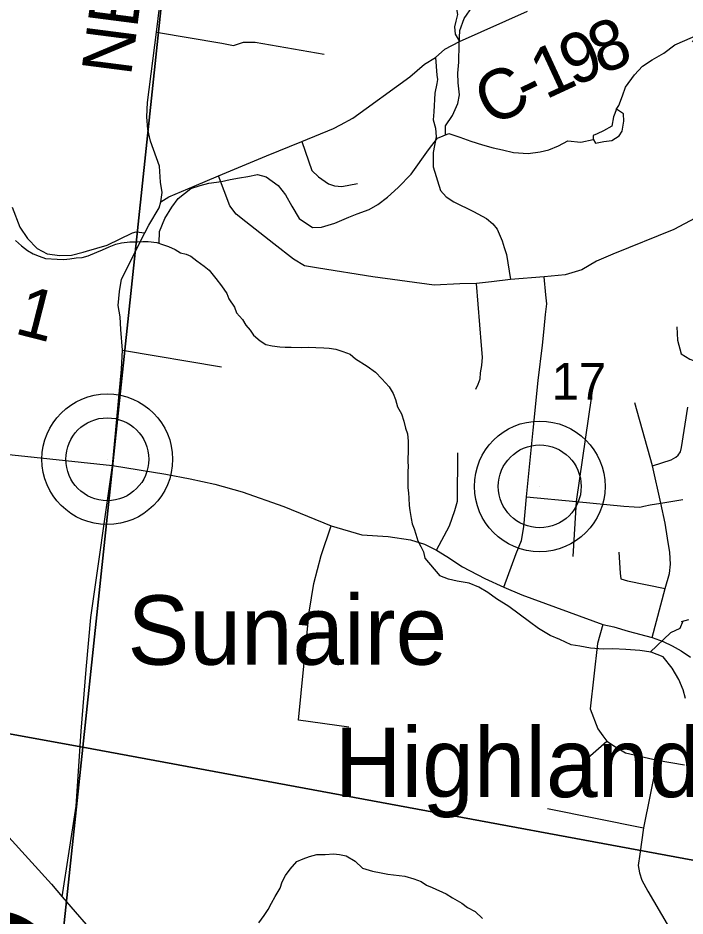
# Model space of a CAD drawing. Extents: x 0 to 34, y -2 to 22.
# Drawn here: x 3.938 to 4.698, y 15.708 to 16.731 of the extents above; entities that cross this region are included whole.
import ezdxf

# ---------------------------------------------------------------- set-up
doc = ezdxf.new("R2010")
doc.units = 0
for name, color, linetype in [('GM_X_County_Road', 7, 'Continuous'), ('GM_X_County_Road_Text', 7, 'Continuous'), ('GM_X_County_Text', 7, 'Continuous'), ('GM_X_Minor_Lake', 7, 'Continuous'), ('GM_X_Minor_River', 7, 'Continuous'), ('GM_X_Section', 7, 'Continuous'), ('GM_X_Section_Text', 7, 'Continuous'), ('GM_X_Township_Road', 7, 'Continuous'), ('GM_X_Unincorporated', 7, 'Continuous'), ('GM_X_Unincorporated_Location', 7, 'Continuous'), ('GM_X_Unincorporated_Text', 7, 'Continuous')]:
    doc.layers.add(name, color=color, linetype=linetype)

msp = doc.modelspace()

# ---------------------------------------------------------------- linework, layer by layer
at = {"layer": 'GM_X_County_Road'}
for points in [[(4.1005, 16.5212), (4.1022, 16.532), (4.1001, 16.5438), (4.0993, 16.5618), (4.0889, 16.5904), (4.086, 16.6037), (4.0848, 16.6181), (4.0856, 16.6343), (4.0959, 16.7145), (4.1054, 16.7928), (4.1122, 16.8469), (4.1133, 16.8573)], [(4.1005, 16.5212), (4.1096, 16.5269), (4.1387, 16.5391), (4.1665, 16.5508), (4.221, 16.5738), (4.2611, 16.5901), (4.2972, 16.6047), (4.3052, 16.6091), (4.3194, 16.6164), (4.3842, 16.6635), (4.4008, 16.6779), (4.4135, 16.6858), (4.4239, 16.6951), (4.4407, 16.704), (4.5182, 16.7383)], [(4.0457, 16.221), (4.0558, 16.3307), (4.0572, 16.3524), (4.055, 16.3758), (4.0545, 16.3903), (4.0521, 16.4032), (4.0537, 16.4193), (4.056, 16.4332), (4.0824, 16.4858), (4.0869, 16.4948), (4.0987, 16.5146), (4.1005, 16.5212)], [(3.9315, 16.5152), (3.9401, 16.4923), (3.9489, 16.4796), (3.9597, 16.4683), (3.9713, 16.462), (3.9857, 16.4602), (3.9989, 16.4606), (4.0123, 16.4641), (4.0162, 16.4652)], [(4.0162, 16.4652), (4.0394, 16.4719), (4.0685, 16.4861), (4.0727, 16.4871), (4.0824, 16.4858)], [(3.2656, 16.2604), (3.3333, 16.2351), (3.3517, 16.2274), (3.4058, 16.2016), (3.4841, 16.1612), (3.549, 16.1272), (3.5985, 16.1026), (3.6064, 16.0983), (3.615, 16.0913), (3.7271, 15.9985), (3.8395, 15.9024), (3.8447, 15.8985), (3.854, 15.8877), (3.9012, 15.8264), (3.976, 15.744), (3.9883, 15.7297), (4.0304, 15.681)], [(3.7882, 16.2411), (3.8179, 16.2457), (3.8311, 16.2458), (3.8598, 16.2407), (4.0457, 16.221)], [(4.0188, 16.0223), (4.021, 16.0479), (4.0457, 16.221)], [(4.0457, 16.221), (4.1065, 16.211), (4.134, 16.2057), (4.1622, 16.1998), (4.1934, 16.1908), (4.2407, 16.1743), (4.2945, 16.1523), (4.3296, 16.142), (4.3596, 16.1401), (4.3849, 16.1363), (4.4008, 16.1312), (4.4145, 16.1244), (4.4265, 16.1172), (4.4443, 16.1054), (4.4696, 16.0923), (4.4911, 16.0825), (4.5117, 16.0736), (4.6041, 16.04), (4.6166, 16.0371), (4.6328, 16.0322), (4.6602, 16.0251), (4.6728, 16.0204), (4.6828, 16.0155), (4.6931, 16.0098), (4.7038, 16.0026)], [(3.9883, 15.7297), (4.0042, 15.8329), (4.01, 15.9185), (4.0158, 15.9885), (4.0188, 16.0223)]]:
    msp.add_lwpolyline(points, dxfattribs=at)
at = {"layer": 'GM_X_Minor_Lake'}
msp.add_line((4.5931, 16.5968), (4.5929, 16.5926), dxfattribs=at)
for points in [[(4.6858, 16.6999), (4.7062, 16.7089), (4.71, 16.7107), (4.7206, 16.7096), (4.7282, 16.7083), (4.7327, 16.7074), (4.7364, 16.7016), (4.7354, 16.6948), (4.732, 16.6949), (4.721, 16.6948), (4.7162, 16.6984), (4.7094, 16.7008), (4.7057, 16.7047)], [(4.5929, 16.5926), (4.5956, 16.588), (4.6051, 16.59), (4.6142, 16.5913), (4.6224, 16.5964), (4.6259, 16.6016), (4.6277, 16.613), (4.6276, 16.6213), (4.6194, 16.6269), (4.6161, 16.6182), (4.6143, 16.6076), (4.6047, 16.6022), (4.5974, 16.5986)], [(4.5974, 16.5986), (4.5931, 16.5968)]]:
    msp.add_lwpolyline(points, dxfattribs=at)
at = {"layer": 'GM_X_Minor_River'}
for points in [[(4.4249, 16.5977), (4.4247, 16.6077), (4.4326, 16.6196), (4.439, 16.6331), (4.4408, 16.643), (4.4392, 16.6567), (4.4387, 16.6677), (4.4398, 16.6802), (4.4403, 16.7007), (4.4411, 16.7163), (4.446, 16.7302), (4.4555, 16.7436)], [(4.6193, 16.6266), (4.6221, 16.631), (4.6262, 16.6419), (4.6299, 16.652), (4.6401, 16.6658), (4.6491, 16.6758), (4.66, 16.6831), (4.6734, 16.6904), (4.6858, 16.6999)], [(4.0987, 16.4741), (4.099, 16.4875), (4.1051, 16.5021), (4.113, 16.5152), (4.1205, 16.5249), (4.1348, 16.5363), (4.1455, 16.5399), (4.1555, 16.5426), (4.1699, 16.5446), (4.1795, 16.5466), (4.1902, 16.5486), (4.1997, 16.5503), (4.2107, 16.5523), (4.2205, 16.5497), (4.2343, 16.5399), (4.2428, 16.5291), (4.2497, 16.5164), (4.258, 16.5021), (4.2734, 16.4922), (4.2836, 16.4923), (4.2989, 16.4969), (4.3146, 16.5037), (4.3242, 16.5077), (4.338, 16.5126), (4.3476, 16.5181), (4.3589, 16.5265), (4.3709, 16.5376), (4.3857, 16.5528), (4.4054, 16.5804), (4.4156, 16.5939), (4.4286, 16.5992), (4.4411, 16.5951), (4.4538, 16.5902), (4.467, 16.5861), (4.4791, 16.5828), (4.4897, 16.5806), (4.5021, 16.5773), (4.5188, 16.5765), (4.5325, 16.5784), (4.5424, 16.5804), (4.5535, 16.5851), (4.5639, 16.5909), (4.5789, 16.5892), (4.5931, 16.5922)], [(3.9353, 16.4772), (3.942, 16.471), (3.9488, 16.466), (3.9552, 16.4621), (3.962, 16.4593), (3.9693, 16.4569), (3.9826, 16.4559), (3.9902, 16.4557), (3.9971, 16.4564), (4.0044, 16.4574), (4.0109, 16.458), (4.0178, 16.4598), (4.0278, 16.4638), (4.0344, 16.4667), (4.0417, 16.47), (4.0494, 16.4729), (4.0559, 16.4747), (4.0655, 16.4757), (4.0742, 16.4759), (4.08, 16.4762), (4.0861, 16.4761), (4.096, 16.4751), (4.1024, 16.4727), (4.1093, 16.4703), (4.1168, 16.4668), (4.1229, 16.4632), (4.1294, 16.4616), (4.135, 16.4592), (4.1418, 16.4542), (4.1501, 16.4479), (4.1557, 16.4433), (4.1632, 16.434), (4.1699, 16.4255), (4.1759, 16.4167), (4.1781, 16.4109), (4.1844, 16.4013), (4.1869, 16.3948), (4.1937, 16.3871)], [(4.1937, 16.3871), (4.1974, 16.3809), (4.2022, 16.3752), (4.2063, 16.3694), (4.2139, 16.3628), (4.2203, 16.3589), (4.2275, 16.3572), (4.2363, 16.3563), (4.2424, 16.3558), (4.2489, 16.3557), (4.2603, 16.3555), (4.2691, 16.3557), (4.2771, 16.3552), (4.2863, 16.355), (4.2924, 16.3545), (4.3, 16.3533), (4.308, 16.3508), (4.3163, 16.3476), (4.3223, 16.3426), (4.3355, 16.334), (4.345, 16.3274), (4.3524, 16.3196), (4.3607, 16.3107), (4.3651, 16.3031), (4.3677, 16.2962), (4.3702, 16.2878), (4.3746, 16.2797), (4.3775, 16.2713), (4.3793, 16.2636), (4.3815, 16.2571), (4.3821, 16.2488), (4.3823, 16.2396), (4.382, 16.2256), (4.3823, 16.2199), (4.3818, 16.2142), (4.382, 16.2035), (4.3819, 16.1956), (4.3825, 16.1898), (4.3832, 16.1838), (4.3834, 16.1754), (4.3841, 16.1697), (4.3858, 16.1605), (4.3869, 16.1544), (4.389, 16.1487), (4.3909, 16.1429), (4.3934, 16.1353), (4.3967, 16.1288), (4.3996, 16.1226), (4.4014, 16.1154), (4.4185, 16.0955)], [(4.6981, 15.9556), (4.6953, 15.9655), (4.6903, 15.9774), (4.683, 15.9901), (4.6727, 16.0029), (4.6588, 16.0082), (4.646, 16.0104), (4.6301, 16.0116), (4.6153, 16.012), (4.6043, 16.0119), (4.5899, 16.013), (4.5778, 16.0152), (4.5679, 16.0169), (4.5548, 16.023), (4.5439, 16.0274), (4.5308, 16.0353), (4.5204, 16.0428), (4.4969, 16.0605), (4.4827, 16.0692), (4.473, 16.0763), (4.4626, 16.0826), (4.4517, 16.0871), (4.4381, 16.0893), (4.4283, 16.0915), (4.4185, 16.0955)], [(4.6951, 16.0436), (4.6918, 16.0355), (4.681, 16.0304), (4.658, 16.0083)], [(4.6936, 16.0432), (4.702, 16.0456)], [(4.2121, 15.7003), (4.2183, 15.7085), (4.2227, 15.7153), (4.2266, 15.7224), (4.231, 15.7303), (4.2365, 15.7397), (4.2389, 15.7469), (4.2428, 15.7541), (4.2479, 15.7612), (4.2557, 15.7698), (4.2627, 15.7731), (4.27, 15.7756), (4.2784, 15.7778), (4.2876, 15.778), (4.2971, 15.7786), (4.304, 15.7781), (4.3116, 15.7764), (4.3218, 15.7705), (4.3301, 15.7624), (4.3415, 15.7588), (4.3514, 15.7571), (4.3593, 15.7554), (4.3784, 15.7532), (4.3887, 15.7503), (4.397, 15.7471), (4.403, 15.7432), (4.4095, 15.7404), (4.4254, 15.7333), (4.4326, 15.7286), (4.4435, 15.7227), (4.4499, 15.7177), (4.4586, 15.713), (4.4669, 15.7052)]]:
    msp.add_lwpolyline(points, dxfattribs=at)
at = {"layer": 'GM_X_Section'}
for points in [[(4.1192, 16.9159), (4.012, 15.9002), (3.2406, 16.0402), (3.231, 16.0514), (3.2225, 16.0599), (3.2118, 16.0701), (3.2044, 16.0774), (3.197, 16.0844), (3.1881, 16.0918), (3.1769, 16.1008), (3.1658, 16.1098), (3.1569, 16.1176), (3.1469, 16.1266), (3.1398, 16.1328), (3.1309, 16.1402), (3.1283, 16.1422), (3.2017, 16.9647)], [(5.1427, 16.732), (5.0363, 15.7105), (4.012, 15.9002), (4.1192, 16.9159)]]:
    msp.add_lwpolyline(points, close=True, dxfattribs=at)
for points in [[(3.2406, 16.0402), (4.012, 15.9002), (3.9466, 15.2855)], [(3.9466, 15.2855), (4.012, 15.9002), (5.0363, 15.7105)]]:
    msp.add_lwpolyline(points, dxfattribs=at)
at = {"layer": 'GM_X_Township_Road'}
for p, q in [((4.0572, 16.3524), (4.1697, 16.3332)), ((4.5803, 15.8822), (4.6086, 15.9069)), ((4.541, 15.8302), (4.6502, 15.8084))]:
    msp.add_line(p, q, dxfattribs=at)
for points in [[(4.3447, 16.7881), (4.3507, 16.7865), (4.3557, 16.7854), (4.3649, 16.7846), (4.3847, 16.7811), (4.4005, 16.7784), (4.4121, 16.7762), (4.4182, 16.7743), (4.4244, 16.7712), (4.4292, 16.7661), (4.4344, 16.753), (4.4369, 16.7431), (4.4384, 16.7346), (4.4364, 16.7269), (4.4351, 16.7205), (4.4358, 16.7122), (4.4382, 16.7085), (4.4407, 16.704)], [(4.0959, 16.7145), (4.1702, 16.7019), (4.1833, 16.6994), (4.1949, 16.7031), (4.2079, 16.703), (4.2867, 16.6894)], [(4.4135, 16.6858), (4.4149, 16.6655), (4.4155, 16.6606), (4.4151, 16.656), (4.4126, 16.6451), (4.4116, 16.6238), (4.4106, 16.6145), (4.4134, 16.6053), (4.4141, 16.5953), (4.4107, 16.5776), (4.4106, 16.5611), (4.4191, 16.5341), (4.4255, 16.527), (4.4344, 16.5213), (4.4568, 16.5103), (4.4714, 16.5024), (4.4785, 16.4964), (4.4835, 16.49), (4.4895, 16.4768), (4.4917, 16.4694)], [(4.2611, 16.5901), (4.2726, 16.5571), (4.2803, 16.5498), (4.2915, 16.5419), (4.2985, 16.5394), (4.3068, 16.5386), (4.3246, 16.5423)], [(4.7091, 16.5028), (4.6846, 16.4896), (4.6155, 16.4615), (4.5968, 16.4537), (4.5801, 16.4437), (4.5611, 16.4382), (4.5371, 16.4359), (4.4988, 16.4327), (4.4771, 16.4302), (4.46, 16.4282), (4.441, 16.4277), (4.4118, 16.4263), (4.3421, 16.4359), (4.2803, 16.4458), (4.2641, 16.4483), (4.2517, 16.4558), (4.2293, 16.4736), (4.1975, 16.4984), (4.1863, 16.5071), (4.1792, 16.5167), (4.1665, 16.5508)], [(4.4917, 16.4694), (4.4942, 16.4612), (4.4988, 16.4327)], [(4.4595, 16.3081), (4.462, 16.3135), (4.4641, 16.3195), (4.4645, 16.3266), (4.4662, 16.3348), (4.467, 16.3444), (4.4659, 16.3576), (4.46, 16.4282)], [(4.4911, 16.0825), (4.5054, 16.1208), (4.5114, 16.1357), (4.5139, 16.151), (4.5171, 16.1852), (4.5246, 16.2613), (4.5303, 16.3176), (4.5353, 16.3581), (4.5372, 16.3768), (4.5388, 16.3928), (4.5403, 16.4051), (4.5392, 16.4154), (4.5371, 16.4359)], [(4.6882, 16.3789), (4.689, 16.3637), (4.6932, 16.3481), (4.7029, 16.3419), (4.7157, 16.3377), (4.7271, 16.3341), (4.7356, 16.3306), (4.7495, 16.321), (4.7705, 16.3003), (4.7787, 16.2934)], [(4.5912, 16.3002), (4.5737, 16.1799), (4.5698, 16.1175)], [(4.6602, 16.0251), (4.6749, 16.0809), (4.6797, 16.0978), (4.6808, 16.1087), (4.6803, 16.1219), (4.6776, 16.1384), (4.6748, 16.1553), (4.6698, 16.1781), (4.6605, 16.2206), (4.6403, 16.2925)], [(4.6605, 16.2206), (4.6819, 16.2275), (4.6869, 16.2304), (4.6899, 16.2329), (4.6922, 16.2365), (4.6935, 16.2415), (4.7006, 16.2875)], [(4.4145, 16.1244), (4.4295, 16.1524), (4.4355, 16.1696), (4.4385, 16.1803), (4.4389, 16.2354)], [(4.5171, 16.1852), (4.5737, 16.1799), (4.628, 16.1747), (4.6397, 16.1738), (4.6461, 16.1736), (4.6506, 16.1745), (4.6579, 16.1761), (4.6698, 16.1781), (4.6949, 16.1822)], [(4.3147, 15.9229), (4.2576, 15.9309), (4.2697, 16.054), (4.2749, 16.0867), (4.2833, 16.1186), (4.2945, 16.1523)], [(4.6222, 16.1221), (4.6237, 16.0982), (4.6245, 16.092), (4.6322, 16.0895), (4.6749, 16.0809)], [(4.6041, 16.04), (4.5979, 16.0181), (4.5897, 15.9438), (4.5983, 15.921), (4.604, 15.9131), (4.6086, 15.9069), (4.6194, 15.9), (4.6296, 15.8939), (4.6659, 15.8854), (4.6968, 15.8802)], [(4.6659, 15.8854), (4.6502, 15.8084), (4.6459, 15.7784)], [(4.6459, 15.7784), (4.644, 15.7655), (4.6458, 15.7571), (4.6484, 15.7489), (4.655, 15.7361), (4.6929, 15.6721), (4.7055, 15.6568), (4.7876, 15.5843), (4.8007, 15.5731), (4.8157, 15.5635), (4.8322, 15.553), (4.8491, 15.5416), (4.8598, 15.5358), (4.8854, 15.5263), (4.8943, 15.5258), (4.9038, 15.5244), (4.9155, 15.5249), (4.9249, 15.5271), (4.9347, 15.5301), (4.9577, 15.539), (4.9669, 15.5432), (4.976, 15.5486)]]:
    msp.add_lwpolyline(points, dxfattribs=at)
at = {"layer": 'GM_X_Unincorporated'}
for centre, radius in [((4.0397, 16.2281), 0.0744), ((4.0397, 16.2281), 0.0472), ((4.5321, 16.1972), 0.0744), ((4.5321, 16.1972), 0.0472)]:
    msp.add_circle(centre, radius, dxfattribs=at)
at = {"layer": 'GM_X_Unincorporated_Location'}
for p, q in [((4.0397, 16.2281), (4.0397, 16.2281)), ((4.5321, 16.1972), (4.5321, 16.1972))]:
    msp.add_line(p, q, dxfattribs=at)

# ---------------------------------------------------------------- texts
at = {"layer": 'GM_X_County_Road_Text'}
for s, height, rotation, p in [('NEEB', 0.05682, 82.6474, (4.0666, 16.6636)), ('8', 0.0568, 22.1995, (4.602, 16.6656)), ('9', 0.0568, 23.2637, (4.5701, 16.6519)), ('1', 0.0568, 24.8624, (4.5387, 16.6374)), ('C', 0.0568, 26.9032, (4.4767, 16.6062)), ('-', 0.0568, 26.1732, (4.5181, 16.6272)), ('1', 0.0568, 345.6963, (3.9327, 16.3717))]:
    msp.add_text(s, height=height, rotation=rotation, dxfattribs=at).set_placement(p)
at = {"layer": 'GM_X_County_Text'}
msp.add_text('O', height=0.1894, rotation=310.9226, dxfattribs=at).set_placement((3.7635, 15.6313))
at = {"layer": 'GM_X_Section_Text'}
msp.add_text('17', height=0.04186, rotation=0, dxfattribs=at).set_placement((4.5456, 16.296))
at = {"layer": 'GM_X_Unincorporated_Text'}
for s, height, p in [('Sunaire', 0.07898, (4.0627, 15.9941)), ('Highland Park', 0.078977, (4.2985, 15.8433))]:
    msp.add_text(s, height=height, rotation=0, dxfattribs=at).set_placement(p)

doc.saveas('drawing.dxf')
